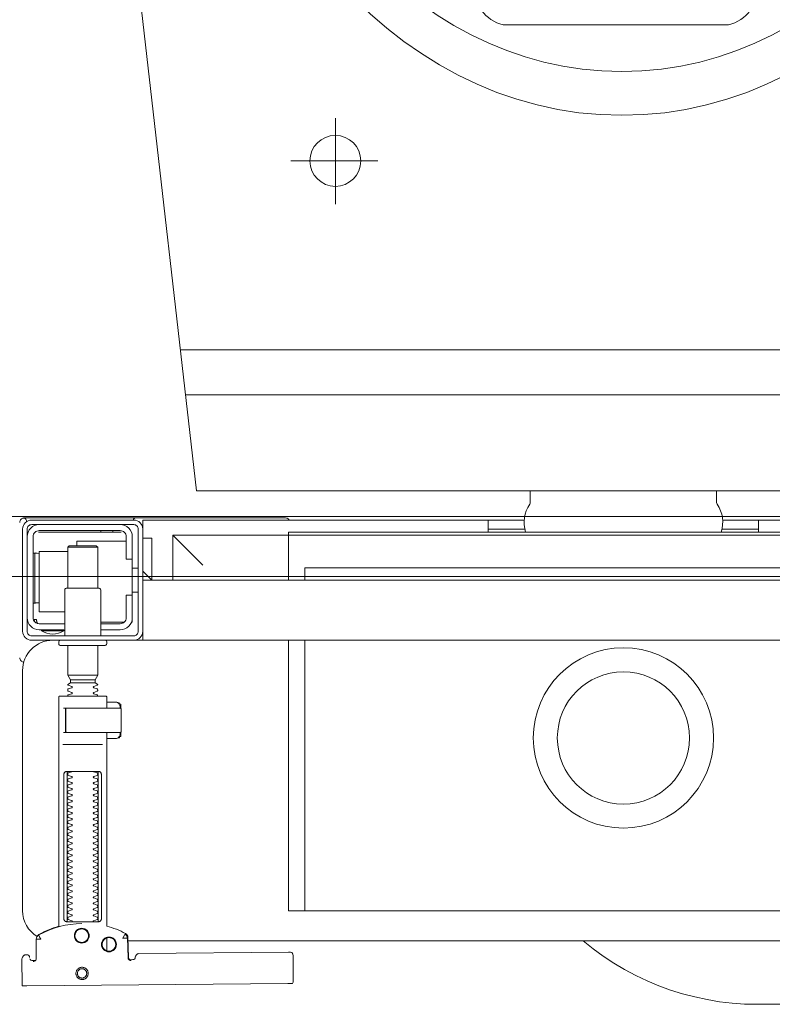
# Model space of a CAD drawing. Header units: millimetres. Extents: x 23192 to 177760, y -399809 to -79279.
# Tile 270 of 656: x 59356 to 59381, y -194637 to -194605. Entities that reach past the tile are written whole.
import ezdxf

# ---------------------------------------------------------------- set-up
doc = ezdxf.new("R2010")
doc.units = ezdxf.units.MM
doc.layers.get('0').update_dxf_attribs({"lineweight": 0})
doc.layers.add('!! 2 ZABUDOWA GK-MDF', color=54, linetype='Continuous', lineweight=13)
doc.layers.add('!! 2_wypos-sanitarne', color=240, linetype='Continuous', lineweight=9)
doc.layers.add('!!_@ wypos sanit nd', color=7, linetype='Continuous', lineweight=0, plot=False)

# ---------------------------------------------------------------- blocks, each defined once
blk = doc.blocks.new('A$C5ec76950')
at = {"lineweight": 0}
for p, q in [((-142.1, 0), (142.1, 0)), ((142.1, 0), (171.53, -257.05)), ((-145.77, -32), (145.77, -32)), ((-147.48, -47), (147.48, -47)), ((95.9, -109.84), (95.9, -95.39)), ((95.9, -109.84), (81.8, -109.84)), ((95.9, -109.84), (110.73, -109.84)), ((95.9, -109.84), (95.9, -124.06)), ((-34.99, -155.14), (40.01, -155.14))]:
    blk.add_line(p, q, dxfattribs=at)
for centre, start, end in [((-32.44, -166.89), 102.2339, 185.8899), ((37.46, -166.89), 354.1101, 77.7661)]:
    blk.add_arc(centre, 12.02, start, end, dxfattribs=at)
blk.add_ellipse((95.9, -109.84), major_axis=(5.99, 5.99), ratio=1, start_param=5.497787, end_param=11.780972, dxfattribs=at)
for major_axis, ratio in [((0, -170), 0.823529), ((0, -155.45), 0.829092)]:
    blk.add_ellipse((0.54, -295), major_axis=major_axis, ratio=ratio, dxfattribs=at)
blk = doc.blocks.new('A$Cff2eaf8b')
for points in [[(-0.18941, 0.08863), (-0.04454, 0.08863), (-0.04035, 0.08853), (-0.03617, 0.08824), (-0.032, 0.08775), (-0.02786, 0.08707), (-0.02376, 0.08619), (-0.0197, 0.08513), (-0.0157, 0.08388), (-0.01176, 0.08244), (-0.00789, 0.08082), (-0.0041, 0.07902), (-0.0004, 0.07705), (0.0032, 0.0749), (0.0067, 0.0726), (0.01009, 0.07012), (0.01337, 0.0675)], [(0.19864, 0.08252), (0.11173, 0.08169)], [(0.20013, 0.08252), (0.20025, 0.07353)], [(0.16386, 0.07389), (0.16409, 0.07384), (0.16425, 0.07378), (0.1644, 0.07368), (0.16452, 0.07356), (0.16463, 0.07342), (0.16471, 0.07326), (0.16476, 0.07309), (0.16478, 0.07292), (0.16496, 0.06636), (0.16497, 0.06624), (0.16498, 0.06614), (0.165, 0.06604), (0.16503, 0.06594), (0.16507, 0.06584), (0.16511, 0.06575), (0.16516, 0.06566), (0.16521, 0.06557), (0.16527, 0.06549), (0.16534, 0.0654), (0.16542, 0.06533), (0.1655, 0.06526), (0.16558, 0.06519), (0.16567, 0.06513), (0.16576, 0.06508), (0.16651, 0.0647), (0.16726, 0.06433), (0.16803, 0.06399), (0.16881, 0.06367), (0.1696, 0.06337), (0.17039, 0.06309), (0.17119, 0.06284), (0.172, 0.0626), (0.172, -0.00186)], [(0.1651, 0.06653), (0.16492, 0.07312), (0.1649, 0.07329), (0.16485, 0.07345), (0.16478, 0.07361), (0.16467, 0.07374), (0.16455, 0.07386), (0.16441, 0.07396), (0.16425, 0.07403), (0.16409, 0.07408), (0.16391, 0.07409)], [(0.19757, 0.07355), (0.19749, 0.07368), (0.19738, 0.0738), (0.19726, 0.0739), (0.19713, 0.07399), (0.19698, 0.07405), (0.19683, 0.07408), (0.19667, 0.07409), (0.19577, 0.07408)], [(0.172, 0.07087), (0.172, 0.06656)], [(0.16493, 0.0675), (-0.16477, 0.0675)], [(0.17483, 0.06014), (0.17483, 0.01214)], [(0.18523, 0.01214), (0.18523, 0.06014)], [(-0.11847, -0.0325), (-0.11847, 0.0575), (0.11153, 0.0575), (0.11153, -0.0325)], [(0.10602, 0.0575), (0.10602, -0.0325)], [(0.16811, -0.00015), (0.16776, -0.00056), (0.16776, -0.00022), (0.16779, -0.00011), (0.16786, -0.00004), (0.16797, 0), (0.1681, 0.00001), (0.16822, 0.00001), (0.16841, 0.00003), (0.16887, 0.00014), (0.172, 0.00014)], [(0.16848, 0.00006), (0.16856, 0.00012), (0.16876, 0.00014)], [(0.18662, 0.00214), (0.17345, 0.00214)], [(0.16732, -0.0019), (0.16732, -0.00074), (0.16736, -0.00062), (0.16746, -0.00054), (0.16767, -0.00049)], [(0.16751, -0.00165), (0.16754, -0.00139), (0.16766, -0.00086)], [(0.17371, -0.00186), (0.18481, -0.00186), (0.18637, -0.00186)], [(0.16767, -0.01124), (0.16755, -0.01122), (0.16746, -0.01119), (0.16737, -0.01112), (0.16732, -0.01098), (0.16732, -0.00983)], [(0.16766, -0.01087), (0.16754, -0.01033), (0.16751, -0.01008)], [(0.172, -0.01186), (0.16887, -0.01186), (0.16841, -0.01176), (0.16831, -0.01174), (0.16819, -0.01174), (0.16806, -0.01173), (0.16794, -0.01172), (0.16783, -0.01166), (0.16776, -0.01151), (0.16776, -0.01117), (0.16811, -0.01157)], [(0.16876, -0.01186), (0.16866, -0.01186), (0.16848, -0.01178)], [(0.18558, -0.00986), (0.18637, -0.00986)], [(0.1759, -0.0183), (0.1841, -0.0183)], [(0.1841, -0.01936), (0.1759, -0.01936)], [(0.185, -0.02092), (0.175, -0.02092)], [(0.19962, -0.02522), (0.19976, -0.02523), (0.19987, -0.02526), (0.20001, -0.0253)], [(-0.16, -0.0355), (-0.16, -0.0325), (0.16, -0.0325), (0.16, -0.0355)], [(0.16, -0.0485), (0.16, -0.0365)], [(0.174, -0.0385), (0.16618, -0.0385)], [(0.167, -0.03806), (0.16693, -0.03815), (0.16687, -0.03825), (0.16681, -0.03837), (0.16675, -0.0385)], [(0.19499, -0.03806), (0.19506, -0.03814), (0.19512, -0.03823), (0.19517, -0.03833), (0.19521, -0.03842), (0.19525, -0.03853), (0.19528, -0.03863), (0.19531, -0.03874), (0.19533, -0.03885), (0.19535, -0.03896), (0.19537, -0.03907), (0.19538, -0.03917), (0.19539, -0.03927), (0.19537, -0.03937), (0.19547, -0.0394), (0.19557, -0.0394), (0.19567, -0.0394), (0.19578, -0.0394), (0.19589, -0.0394), (0.19612, -0.0394), (0.19616, -0.0393), (0.19615, -0.03919), (0.19613, -0.03907), (0.19609, -0.03894), (0.19605, -0.03882), (0.19594, -0.03861)], [(0.1635, -0.0475), (0.1635, -0.04)], [(0.186, -0.042), (0.1945, -0.042), (0.1945, -0.062), (0.185, -0.062)], [(0.19591, -0.04489), (0.19602, -0.04489), (0.19615, -0.04489), (0.19632, -0.04489), (0.1965, -0.04489)], [(0.1615, -0.0485), (0.1635, -0.0485)], [(0.175, -0.0498), (0.175, -0.06346), (0.1755, -0.06396), (0.1845, -0.06396), (0.185, -0.06346), (0.185, -0.0498)], [(0.16, -0.0555), (0.157, -0.0525), (0.16, -0.0525), (-0.16, -0.0525), (-0.157, -0.0525), (-0.16, -0.0555)], [(0.10602, -0.0525), (0.10602, -0.05658), (-0.11847, -0.05658)], [(0.11153, -0.0525), (0.11153, -0.0675), (0.15, -0.0675)], [(0.14, -0.0575), (0.15, -0.0675), (0.15, -0.0525)], [(0.16, -0.0665), (0.157, -0.0665), (0.157, -0.0525)], [(0.1615, -0.0565), (0.1635, -0.0565)], [(0.1965, -0.06151), (0.19632, -0.06151), (0.19615, -0.06151), (0.19602, -0.06151), (0.19591, -0.06151)], [(0.1655, -0.0655), (0.182, -0.0655), (0.182, -0.06396)], [(0.185, -0.06346), (0.175, -0.06346)], [(-0.045, -0.0725), (-0.045, -0.0685)], [(0.045, -0.0685), (0.045, -0.0725)], [(0.16721, -0.0685), (0.19466, -0.0685), (0.19478, -0.0685)], [(0.17, -0.069), (0.17, -0.0685)], [(0.174, -0.069), (0.174, -0.0685)], [(-0.03305, -0.0725), (-0.16, -0.0725), (-0.16, -0.0695)], [(-0.045, -0.0695), (-0.03283, -0.0695)], [(0.03283, -0.0695), (0.045, -0.0695)], [(0.16, -0.0695), (0.16, -0.0725), (0.03305, -0.0725)]]:
    blk.add_lwpolyline(points)
for points in [[(0.16424, 0.07378), (0.16327, 0.07377), (0.16304, 0.07374), (0.16282, 0.07366), (0.16262, 0.07353), (0.16265, 0.07357), (0.16258, 0.07337), (0.16257, 0.07317, -0.157432), (0.16238, 0.07258), (0.1621, 0.07218, -0.241147), (0.16129, 0.07175), (0.1115, 0.07128), (0.11133, 0.07127), (0.11119, 0.07127), (0.11107, 0.07127), (0.11094, 0.07128), (0.11078, 0.0713), (0.11062, 0.07135), (0.11047, 0.07143), (0.11033, 0.07153), (0.11022, 0.07165), (0.11012, 0.07179), (0.11005, 0.07194), (0.11001, 0.0721), (0.10999, 0.07227), (0.10995, 0.08127), (0.11022, 0.08166)], [(0.19647, 0.0744), (0.19626, 0.07438), (0.19604, 0.0743), (0.19585, 0.07417), (0.19566, 0.07396, 0.132231), (0.19551, 0.07346), (0.19546, 0.06691)], [(0.19768, 0.0731, 0.415336), (0.19869, 0.07211)], [(0.19885, 0.07212), (0.19898, 0.07212), (0.19912, 0.07213), (0.19927, 0.07216), (0.1994, 0.07222), (0.19953, 0.07229), (0.19965, 0.07238), (0.19975, 0.07248), (0.20007, 0.07294, 0.158481), (0.20025, 0.07353)], [(0.18031, 0.06175, 0.125713), (0.19466, 0.06556, 0.121439), (0.19519, 0.06605, -0.262119), (0.2, 0.0575), (0.2, -0.0225, -0.414214), (0.19, -0.0325), (0.18751, -0.0325, 0.405519), (0.188, -0.032), (0.188, -0.0313, 0.414214), (0.1875, -0.0308), (0.1725, -0.0308, 0.414214), (0.172, -0.0313), (0.172, -0.032, 0.405519), (0.17249, -0.0325, 0.001664), (0.15993, -0.0325)], [(0.172, -0.00986), (0.172, -0.01366, 0.414214), (0.1722, -0.01386), (0.18462, -0.01386), (0.1878, -0.01386, 0.414214), (0.188, -0.01366), (0.188, 0.06267), (0.18885, 0.06292), (0.18969, 0.06319), (0.19052, 0.0635), (0.19134, 0.06382), (0.19215, 0.06417), (0.19295, 0.06454), (0.19374, 0.06494), (0.19456, 0.06538), (0.19464, 0.06544), (0.19473, 0.0655), (0.19481, 0.06557), (0.19488, 0.06564), (0.19495, 0.06572), (0.19502, 0.06581)], [(0.17647, 0.01114, 0.182836), (0.17636, 0.01123), (0.17515, 0.01163, 0.050055), (0.175, 0.0119), (0.175, 0.01218, 0.050055), (0.17515, 0.01244), (0.17636, 0.01285, 0.719897), (0.17636, 0.01323), (0.17515, 0.01363, 0.050055), (0.175, 0.0139), (0.175, 0.01418, 0.050055), (0.17515, 0.01444), (0.17636, 0.01485, 0.719897), (0.17636, 0.01523), (0.17515, 0.01563, 0.050055), (0.175, 0.0159), (0.175, 0.01618, 0.050055), (0.17515, 0.01644), (0.17636, 0.01685, 0.719897), (0.17636, 0.01723), (0.17515, 0.01763, 0.050055), (0.175, 0.0179), (0.175, 0.01818, 0.050055), (0.17515, 0.01844), (0.17636, 0.01885, 0.719897), (0.17636, 0.01923), (0.17515, 0.01963, 0.050055), (0.175, 0.0199), (0.175, 0.02018, 0.050055), (0.17515, 0.02044), (0.17636, 0.02085, 0.719897), (0.17636, 0.02123), (0.17515, 0.02163, 0.050055), (0.175, 0.0219), (0.175, 0.02218, 0.050055), (0.17515, 0.02244), (0.17636, 0.02285, 0.719897), (0.17636, 0.02323), (0.17515, 0.02363, 0.050055), (0.175, 0.0239), (0.175, 0.02418, 0.050055), (0.17515, 0.02444), (0.17636, 0.02485, 0.719897), (0.17636, 0.02523), (0.17515, 0.02563, 0.050055), (0.175, 0.0259), (0.175, 0.02618, 0.050055), (0.17515, 0.02644), (0.17636, 0.02685, 0.719897), (0.17636, 0.02723), (0.17515, 0.02763, 0.050055), (0.175, 0.0279), (0.175, 0.02818, 0.050055), (0.17515, 0.02844), (0.17636, 0.02885, 0.719897), (0.17636, 0.02923), (0.17515, 0.02963, 0.050055), (0.175, 0.0299), (0.175, 0.03018, 0.050055), (0.17515, 0.03044), (0.17636, 0.03085, 0.719897), (0.17636, 0.03123), (0.17515, 0.03163, 0.050055), (0.175, 0.0319), (0.175, 0.03218, 0.050055), (0.17515, 0.03244), (0.17636, 0.03285, 0.719897), (0.17636, 0.03323), (0.17515, 0.03363, 0.050055), (0.175, 0.0339), (0.175, 0.03418, 0.050055), (0.17515, 0.03444), (0.17636, 0.03485, 0.719897), (0.17636, 0.03523), (0.17515, 0.03563, 0.050055), (0.175, 0.0359), (0.175, 0.03618, 0.050055), (0.17515, 0.03644), (0.17636, 0.03685, 0.719897), (0.17636, 0.03723), (0.17515, 0.03763, 0.050055), (0.175, 0.0379), (0.175, 0.03818, 0.050055), (0.17515, 0.03844), (0.17636, 0.03885, 0.719897), (0.17636, 0.03923), (0.17515, 0.03963, 0.050055), (0.175, 0.0399), (0.175, 0.04018, 0.050055), (0.17515, 0.04044), (0.17636, 0.04085, 0.719897), (0.17636, 0.04123), (0.17515, 0.04163, 0.050055), (0.175, 0.0419), (0.175, 0.04218, 0.050055), (0.17515, 0.04244), (0.17636, 0.04285, 0.719897), (0.17636, 0.04323), (0.17515, 0.04363, 0.050055), (0.175, 0.0439), (0.175, 0.04418, 0.050055), (0.17515, 0.04444), (0.17636, 0.04485, 0.719897), (0.17636, 0.04523), (0.17515, 0.04563, 0.050055), (0.175, 0.0459), (0.175, 0.04618, 0.050055), (0.17515, 0.04644), (0.17636, 0.04685, 0.719897), (0.17636, 0.04723), (0.17515, 0.04763, 0.050055), (0.175, 0.0479), (0.175, 0.04818, 0.050055), (0.17515, 0.04844), (0.17636, 0.04885, 0.719897), (0.17636, 0.04923), (0.17515, 0.04963, 0.050055), (0.175, 0.0499), (0.175, 0.05018, 0.050055), (0.17515, 0.05044), (0.17636, 0.05085, 0.719897), (0.17636, 0.05123), (0.17515, 0.05163, 0.050055), (0.175, 0.0519), (0.175, 0.05218, 0.050055), (0.17515, 0.05244), (0.17636, 0.05285, 0.719897), (0.17636, 0.05323), (0.17515, 0.05363, 0.050055), (0.175, 0.0539), (0.175, 0.05418, 0.050055), (0.17515, 0.05444), (0.17636, 0.05485, 0.719897), (0.17636, 0.05523), (0.17515, 0.05563, 0.050055), (0.175, 0.0559), (0.175, 0.05618, 0.050055), (0.17515, 0.05644), (0.17636, 0.05685, 0.719897), (0.17636, 0.05723), (0.17515, 0.05763, 0.050055), (0.175, 0.0579), (0.175, 0.05818, 0.050055), (0.17515, 0.05844), (0.17636, 0.05885, 0.719897), (0.17636, 0.05923), (0.17515, 0.05963, 0.050055), (0.175, 0.0599), (0.175, 0.06018, 0.050055), (0.17515, 0.06044), (0.17636, 0.06085, 0.474594), (0.17647, 0.06114)], [(0.18353, 0.06114, 0.474594), (0.18364, 0.06085), (0.18485, 0.06044, 0.050055), (0.185, 0.06018), (0.185, 0.0599, 0.050055), (0.18485, 0.05963), (0.18364, 0.05923, 0.719897), (0.18364, 0.05885), (0.18485, 0.05844, 0.050055), (0.185, 0.05818), (0.185, 0.0579, 0.050055), (0.18485, 0.05763), (0.18364, 0.05723, 0.719897), (0.18364, 0.05685), (0.18485, 0.05644, 0.050055), (0.185, 0.05618), (0.185, 0.0559, 0.050055), (0.18485, 0.05563), (0.18364, 0.05523, 0.719897), (0.18364, 0.05485), (0.18485, 0.05444, 0.050055), (0.185, 0.05418), (0.185, 0.0539, 0.050055), (0.18485, 0.05363), (0.18364, 0.05323, 0.719897), (0.18364, 0.05285), (0.18485, 0.05244, 0.050055), (0.185, 0.05218), (0.185, 0.0519, 0.050055), (0.18485, 0.05163), (0.18364, 0.05123, 0.719897), (0.18364, 0.05085), (0.18485, 0.05044, 0.050055), (0.185, 0.05018), (0.185, 0.0499, 0.050055), (0.18485, 0.04963), (0.18364, 0.04923, 0.719897), (0.18364, 0.04885), (0.18485, 0.04844, 0.050055), (0.185, 0.04818), (0.185, 0.0479, 0.050055), (0.18485, 0.04763), (0.18364, 0.04723, 0.719897), (0.18364, 0.04685), (0.18485, 0.04644, 0.050055), (0.185, 0.04618), (0.185, 0.0459, 0.050055), (0.18485, 0.04563), (0.18364, 0.04523, 0.719897), (0.18364, 0.04485), (0.18485, 0.04444, 0.050055), (0.185, 0.04418), (0.185, 0.0439, 0.050055), (0.18485, 0.04363), (0.18364, 0.04323, 0.719897), (0.18364, 0.04285), (0.18485, 0.04244, 0.050055), (0.185, 0.04218), (0.185, 0.0419, 0.050055), (0.18485, 0.04163), (0.18364, 0.04123, 0.719897), (0.18364, 0.04085), (0.18485, 0.04044, 0.050055), (0.185, 0.04018), (0.185, 0.0399, 0.050055), (0.18485, 0.03963), (0.18364, 0.03923, 0.719897), (0.18364, 0.03885), (0.18485, 0.03844, 0.050055), (0.185, 0.03818), (0.185, 0.0379, 0.050055), (0.18485, 0.03763), (0.18364, 0.03723, 0.719897), (0.18364, 0.03685), (0.18485, 0.03644, 0.050055), (0.185, 0.03618), (0.185, 0.0359, 0.050055), (0.18485, 0.03563), (0.18364, 0.03523, 0.719897), (0.18364, 0.03485), (0.18485, 0.03444, 0.050055), (0.185, 0.03418), (0.185, 0.0339, 0.050055), (0.18485, 0.03363), (0.18364, 0.03323, 0.719897), (0.18364, 0.03285), (0.18485, 0.03244, 0.050055), (0.185, 0.03218), (0.185, 0.0319, 0.050055), (0.18485, 0.03163), (0.18364, 0.03123, 0.719897), (0.18364, 0.03085), (0.18485, 0.03044, 0.050055), (0.185, 0.03018), (0.185, 0.0299, 0.050055), (0.18485, 0.02963), (0.18364, 0.02923, 0.719897), (0.18364, 0.02885), (0.18485, 0.02844, 0.050055), (0.185, 0.02818), (0.185, 0.0279, 0.050055), (0.18485, 0.02763), (0.18364, 0.02723, 0.719897), (0.18364, 0.02685), (0.18485, 0.02644, 0.050055), (0.185, 0.02618), (0.185, 0.0259, 0.050055), (0.18485, 0.02563), (0.18364, 0.02523, 0.719897), (0.18364, 0.02485), (0.18485, 0.02444, 0.050055), (0.185, 0.02418), (0.185, 0.0239, 0.050055), (0.18485, 0.02363), (0.18364, 0.02323, 0.719897), (0.18364, 0.02285), (0.18485, 0.02244, 0.050055), (0.185, 0.02218), (0.185, 0.0219, 0.050055), (0.18485, 0.02163), (0.18364, 0.02123, 0.719897), (0.18364, 0.02085), (0.18485, 0.02044, 0.050055), (0.185, 0.02018), (0.185, 0.0199, 0.050055), (0.18485, 0.01963), (0.18364, 0.01923, 0.719897), (0.18364, 0.01885), (0.18485, 0.01844, 0.050055), (0.185, 0.01818), (0.185, 0.0179, 0.050055), (0.18485, 0.01763), (0.18364, 0.01723, 0.719897), (0.18364, 0.01685), (0.18485, 0.01644, 0.050055), (0.185, 0.01618), (0.185, 0.0159, 0.050055), (0.18485, 0.01563), (0.18364, 0.01523, 0.719897), (0.18364, 0.01485), (0.18485, 0.01444, 0.050055), (0.185, 0.01418), (0.185, 0.0139, 0.050055), (0.18485, 0.01363), (0.18364, 0.01323, 0.719897), (0.18364, 0.01285), (0.18485, 0.01244, 0.050055), (0.185, 0.01218), (0.185, 0.0119, 0.050055), (0.18485, 0.01163), (0.18364, 0.01123, 0.182836), (0.18353, 0.01114)], [(0.18575, -0.00966), (0.18575, -0.00207), (0.18572, -0.00196), (0.18564, -0.00189), (0.18554, -0.00186), (0.18565, -0.00188), (0.18573, -0.00194), (0.18577, -0.00204), (0.18577, -0.00966), (0.18574, -0.00977), (0.18566, -0.00984), (0.18547, -0.00986), (0.18558, -0.00981), (0.18563, -0.00966), (0.18563, -0.00206), (0.18557, -0.00191), (0.18547, -0.00186), (0.16743, -0.00186, 0.414214), (0.16723, -0.00206), (0.16723, -0.00966, 0.414214), (0.16743, -0.00986), (0.18547, -0.00986)], [(0.18555, -0.00986, 0.414213), (0.18575, -0.00966), (0.18575, -0.00207), (0.18575, -0.00966), (0.18572, -0.00977), (0.18564, -0.00984), (0.18554, -0.00986)], [(0.175, -0.01382), (0.175, -0.01406, -0.050055), (0.17515, -0.01432), (0.17636, -0.01473, -0.719897), (0.17636, -0.01511), (0.17515, -0.01552, -0.050055), (0.175, -0.01578), (0.175, -0.01606, -0.050055), (0.17515, -0.01632), (0.17636, -0.01673, -0.719897), (0.17636, -0.01711), (0.17515, -0.01752, -0.050055), (0.175, -0.01778), (0.1759, -0.0183), (0.1759, -0.01936), (0.175, -0.02092), (0.175, -0.0308)], [(0.185, -0.01382), (0.185, -0.01406, 0.050055), (0.18485, -0.01432), (0.18364, -0.01473, 0.719897), (0.18364, -0.01511), (0.18485, -0.01552, 0.050055), (0.185, -0.01578), (0.185, -0.01606, 0.050055), (0.18485, -0.01632), (0.18364, -0.01673, 0.719897), (0.18364, -0.01711), (0.18485, -0.01752, 0.050055), (0.185, -0.01778), (0.1841, -0.0183), (0.1841, -0.01936), (0.185, -0.02092), (0.185, -0.0308)], [(0.2001, -0.02534, 0.126559), (0.19961, -0.02525)], [(0.20099, -0.02671, 0.198909), (0.20055, -0.02564, 0.091301), (0.2001, -0.02534)], [(0.16379, -0.0385), (0.1635, -0.0385), (0.1635, -0.04, -0.414214), (0.1675, -0.036), (0.174, -0.036)], [(0.174, -0.034), (0.174, -0.0493, 0.414214), (0.1745, -0.0498), (0.1855, -0.0498, 0.414214), (0.186, -0.0493), (0.186, -0.034)], [(0.19375, -0.03562, 0.119096), (0.19, -0.03454, 0.119096), (0.18625, -0.03562)], [(0.19375, -0.036), (0.19375, -0.03562), (0.18625, -0.03562), (0.18625, -0.036), (0.1945, -0.036, -0.414214), (0.1985, -0.04)], [(0.174, -0.038), (0.1675, -0.038, 0.414214), (0.1655, -0.04), (0.1655, -0.0475), (0.1635, -0.0475), (0.1635, -0.067, 0.414214), (0.1675, -0.071)], [(0.1635, -0.0595), (0.1655, -0.0595), (0.1655, -0.067, 0.414214), (0.1675, -0.069), (0.1945, -0.069, 0.414214), (0.1965, -0.067), (0.1965, -0.04, 0.414214), (0.1945, -0.038), (0.186, -0.038)], [(0.1945, -0.04497), (0.19515, -0.04496), (0.19542, -0.04496), (0.1956, -0.04496), (0.19566, -0.04496, 0.116465), (0.19589, -0.0449), (0.196, -0.04485), (0.196, -0.06155), (0.19589, -0.0615, 0.116465), (0.19566, -0.06144), (0.19542, -0.06144), (0.19515, -0.06144), (0.1945, -0.06143)], [(-0.04, -0.0685), (-0.03255, -0.0685, 0.236962), (-0.03118, -0.07775, -0.154353), (-0.031, -0.07832), (-0.031, -0.08218), (0.031, -0.08218), (0.031, -0.07832, -0.154353), (0.03118, -0.07775, 0.236962), (0.03255, -0.0685), (0.04, -0.0685)], [(0.1945, -0.071, 0.414214), (0.1985, -0.067)], [(0.2001, -0.07306, 0.091301), (0.20055, -0.07276, 0.198909), (0.20099, -0.0717)], [(0.11124, -0.0725), (0.11142, -0.07274), (0.11165, -0.07293), (0.11192, -0.07308), (0.1122, -0.07317), (0.1125, -0.0732), (0.1623, -0.0732, 0.326231), (0.16325, -0.0725)], [(0.1987, -0.07216, 0.000114), (0.1987, -0.07216, 0.517015), (0.20003, -0.07309), (0.19993, -0.07313), (0.19983, -0.07315), (0.19971, -0.07318), (0.19958, -0.07319), (0.19948, -0.07319), (0.19903, -0.07319), (0.19841, -0.07319), (0.19771, -0.07319), (0.16427, -0.07319), (0.16392, -0.07319), (0.16356, -0.07319), (0.16323, -0.07319), (0.16293, -0.07319), (0.16269, -0.07319), (0.16249, -0.07319), (0.16236, -0.07319)]]:
    blk.add_lwpolyline(points, format="xyb")
for points in [[(0.18024, 0.0763), (0.18044, 0.07631), (0.18064, 0.07634), (0.18083, 0.07639), (0.18102, 0.07646), (0.1812, 0.07655), (0.18138, 0.07665), (0.18154, 0.07677), (0.18168, 0.07691), (0.18182, 0.07706), (0.18193, 0.07722), (0.18204, 0.0774), (0.18212, 0.07758), (0.18219, 0.07777), (0.18223, 0.07796), (0.18226, 0.07816), (0.18227, 0.07836), (0.18226, 0.07857), (0.18223, 0.07876), (0.18217, 0.07896), (0.18211, 0.07915), (0.18202, 0.07933), (0.18191, 0.0795), (0.18179, 0.07966), (0.18165, 0.07981), (0.1815, 0.07994), (0.18134, 0.08006), (0.18117, 0.08016), (0.18099, 0.08024), (0.1808, 0.08031), (0.1806, 0.08036), (0.1804, 0.08038), (0.1802, 0.08039), (0.18, 0.08038), (0.1798, 0.08035), (0.17961, 0.0803), (0.17942, 0.08023), (0.17924, 0.08014), (0.17907, 0.08004), (0.17891, 0.07992), (0.17876, 0.07978), (0.17863, 0.07963), (0.17851, 0.07947), (0.17841, 0.07929), (0.17832, 0.07911), (0.17826, 0.07892), (0.17821, 0.07872), (0.17818, 0.07853), (0.17817, 0.07832), (0.17819, 0.07812), (0.17822, 0.07793), (0.17827, 0.07773), (0.17834, 0.07754), (0.17842, 0.07736), (0.17853, 0.07719), (0.17865, 0.07703), (0.17879, 0.07688), (0.17894, 0.07675), (0.1791, 0.07663), (0.17927, 0.07653), (0.17946, 0.07645), (0.17965, 0.07638), (0.17984, 0.07633), (0.18004, 0.07631)], [(0.18023, 0.07679), (0.18038, 0.0768), (0.18053, 0.07682), (0.18068, 0.07686), (0.18082, 0.07691), (0.18096, 0.07698), (0.18109, 0.07706), (0.18121, 0.07715), (0.18132, 0.07725), (0.18143, 0.07737), (0.18151, 0.07749), (0.18159, 0.07762), (0.18166, 0.07776), (0.18171, 0.0779), (0.18174, 0.07805), (0.18176, 0.0782), (0.18177, 0.07835), (0.18176, 0.0785), (0.18174, 0.07866), (0.1817, 0.0788), (0.18164, 0.07895), (0.18158, 0.07908), (0.1815, 0.07921), (0.18141, 0.07933), (0.1813, 0.07944), (0.18119, 0.07955), (0.18107, 0.07964), (0.18093, 0.07971), (0.1808, 0.07978), (0.18065, 0.07983), (0.18051, 0.07986), (0.18036, 0.07988), (0.1802, 0.07989), (0.18005, 0.07988), (0.1799, 0.07986), (0.17975, 0.07982), (0.17961, 0.07976), (0.17947, 0.0797), (0.17935, 0.07962), (0.17922, 0.07953), (0.17911, 0.07942), (0.17901, 0.07931), (0.17892, 0.07919), (0.17884, 0.07906), (0.17878, 0.07892), (0.17873, 0.07877), (0.1787, 0.07863), (0.17867, 0.07848), (0.17867, 0.07832), (0.17868, 0.07817), (0.1787, 0.07802), (0.17874, 0.07787), (0.17879, 0.07773), (0.17886, 0.07759), (0.17894, 0.07746), (0.17903, 0.07734), (0.17913, 0.07723), (0.17925, 0.07713), (0.17937, 0.07704), (0.1795, 0.07696), (0.17964, 0.0769), (0.17978, 0.07685), (0.17993, 0.07682), (0.18008, 0.07679)], [(0.16587, 0.06536), (0.16582, 0.06538), (0.16577, 0.06542), (0.16573, 0.06545), (0.16568, 0.06549), (0.16563, 0.06553), (0.16558, 0.06558), (0.16553, 0.06563), (0.16548, 0.06568), (0.16544, 0.06573), (0.1654, 0.06579), (0.16536, 0.06585), (0.16532, 0.06591), (0.16529, 0.06597), (0.16526, 0.06603), (0.16523, 0.0661), (0.16521, 0.06616), (0.16519, 0.06623), (0.16517, 0.06629), (0.16515, 0.06636), (0.16514, 0.06642), (0.16514, 0.06648), (0.16513, 0.06654), (0.16513, 0.06659), (0.16518, 0.06661), (0.16643, 0.06666), (0.16648, 0.06666), (0.16654, 0.06666), (0.16659, 0.06668), (0.16664, 0.06665), (0.16661, 0.06661), (0.16658, 0.06656), (0.16655, 0.06651), (0.16652, 0.06645), (0.16594, 0.06536)], [(0.18533, 0.06114), (0.18541, 0.06113), (0.1855, 0.06112), (0.18559, 0.06111), (0.18567, 0.06108), (0.18575, 0.06105), (0.18583, 0.06101), (0.18591, 0.06096), (0.18597, 0.0609), (0.18604, 0.06084), (0.18609, 0.06076), (0.18615, 0.06068), (0.18619, 0.06058), (0.18623, 0.06048), (0.18625, 0.06037), (0.18627, 0.06025), (0.18628, 0.06014), (0.18628, 0.01214), (0.18627, 0.01202), (0.18625, 0.01191), (0.18623, 0.0118), (0.18619, 0.01169), (0.18615, 0.0116), (0.18609, 0.01151), (0.18604, 0.01144), (0.18597, 0.01137), (0.18591, 0.01131), (0.18583, 0.01126), (0.18575, 0.01122), (0.18567, 0.01119), (0.18559, 0.01117), (0.1855, 0.01115), (0.18541, 0.01114), (0.18533, 0.01114), (0.17475, 0.01114), (0.17466, 0.01114), (0.17457, 0.01115), (0.17449, 0.01117), (0.1744, 0.01119), (0.17432, 0.01122), (0.17424, 0.01126), (0.17416, 0.01131), (0.17409, 0.01137), (0.17403, 0.01144), (0.17397, 0.01151), (0.17392, 0.0116), (0.17387, 0.01169), (0.17384, 0.0118), (0.17381, 0.01191), (0.17379, 0.01202), (0.17379, 0.01214), (0.17379, 0.06014), (0.17379, 0.06025), (0.17381, 0.06037), (0.17384, 0.06048), (0.17387, 0.06058), (0.17392, 0.06068), (0.17397, 0.06076), (0.17403, 0.06084), (0.17409, 0.0609), (0.17416, 0.06096), (0.17424, 0.06101), (0.17432, 0.06105), (0.1744, 0.06108), (0.17449, 0.06111), (0.17457, 0.06112), (0.17466, 0.06113), (0.17475, 0.06114)], [(-0.11847, -0.0685), (0.11153, -0.0685), (0.11153, -0.0675), (-0.11847, -0.0675)]]:
    blk.add_lwpolyline(points, close=True)
for points in [[(0.19546, 0.0669), (0.19546, 0.0669), (0.19546, 0.0669), (0.19546, 0.06691), (0.19546, 0.06691), (0.19546, 0.06691), (0.19546, 0.06691), (0.19546, 0.06691), (0.19546, 0.06691), (0.19546, 0.06691), (0.19546, 0.06691), (0.19546, 0.06691), (0.19546, 0.06691), (0.19546, 0.06691), (0.19546, 0.06691), (0.19546, 0.06691), (0.19546, 0.06691), (0.19546, 0.06691), (0.19546, 0.06691), (0.19546, 0.06691), (0.19546, 0.0669), (0.19546, 0.0669), (0.19546, 0.0669), (0.19546, 0.0669), (0.19546, 0.0669), (0.19546, 0.0669), (0.19546, 0.0669), (0.19546, 0.0669), (0.19546, 0.0669), (0.19546, 0.0669), (0.19546, 0.0669), (0.19546, 0.0669), (0.19546, 0.0669), (0.19546, 0.0669), (0.19546, 0.0669), (0.19546, 0.0669), (0.19545, 0.0669), (0.19545, 0.06691), (0.19545, 0.06691), (0.19545, 0.06691), (0.19545, 0.06691), (0.19545, 0.06691), (0.19545, 0.06691), (0.19545, 0.06691), (0.19545, 0.06691), (0.19544, 0.06691), (0.19544, 0.06691), (0.19544, 0.0669), (0.19544, 0.0669), (0.19544, 0.0669), (0.19543, 0.0669), (0.19543, 0.0669), (0.19543, 0.0669), (0.19543, 0.0669), (0.19543, 0.0669), (0.19543, 0.0669), (0.19543, 0.0669), (0.19542, 0.0669), (0.19542, 0.0669), (0.19542, 0.0669), (0.19542, 0.0669), (0.19542, 0.0669), (0.19541, 0.0669), (0.19541, 0.0669), (0.19541, 0.0669), (0.19541, 0.0669), (0.19541, 0.0669), (0.1954, 0.0669), (0.1954, 0.0669), (0.1954, 0.0669), (0.19539, 0.0669), (0.19539, 0.0669), (0.19539, 0.0669), (0.19537, 0.06691), (0.19537, 0.06691), (0.19537, 0.06691), (0.19536, 0.06691), (0.19536, 0.06691), (0.19535, 0.06691), (0.19535, 0.06691), (0.19534, 0.06691), (0.19534, 0.06691), (0.19533, 0.06691), (0.19533, 0.06691), (0.19532, 0.06691), (0.19532, 0.06691), (0.19531, 0.06691), (0.19531, 0.06691), (0.1953, 0.06691), (0.19529, 0.06691), (0.19529, 0.06691), (0.19528, 0.06691), (0.19527, 0.06691), (0.19527, 0.06691), (0.19526, 0.06691), (0.19525, 0.06691), (0.19524, 0.06691), (0.19523, 0.06691), (0.19523, 0.06691), (0.19522, 0.06691), (0.19521, 0.06691), (0.1952, 0.06691), (0.19519, 0.06691), (0.19518, 0.06691), (0.19517, 0.06691), (0.19516, 0.06691), (0.19515, 0.06691), (0.19514, 0.06691), (0.19513, 0.06691), (0.19512, 0.06691), (0.19511, 0.06691), (0.1951, 0.06691), (0.19509, 0.06691), (0.19508, 0.06691), (0.19507, 0.06691), (0.19506, 0.06691), (0.19505, 0.06691), (0.19504, 0.06691), (0.19503, 0.06691), (0.19502, 0.06691), (0.19501, 0.06691), (0.19499, 0.06691), (0.19498, 0.06691), (0.19497, 0.06691), (0.19496, 0.06691), (0.19495, 0.06691), (0.19494, 0.06692), (0.19492, 0.06692), (0.19491, 0.06692), (0.1949, 0.06692), (0.19489, 0.06692), (0.19487, 0.06692), (0.19486, 0.06692), (0.19485, 0.06692), (0.19484, 0.06692), (0.19482, 0.06692), (0.19481, 0.06692), (0.19469, 0.06692), (0.19464, 0.06692), (0.19459, 0.06692), (0.19456, 0.06692), (0.19453, 0.06692), (0.19451, 0.06692), (0.19448, 0.06692), (0.19445, 0.06692), (0.19443, 0.06692), (0.1944, 0.06692), (0.19438, 0.06692), (0.19435, 0.06692), (0.19433, 0.06692), (0.1943, 0.06692), (0.19428, 0.06692), (0.19427, 0.06692), (0.19425, 0.06692), (0.19423, 0.06692), (0.19422, 0.06692), (0.19421, 0.06692), (0.19419, 0.06692), (0.19418, 0.06692), (0.19418, 0.06692), (0.19417, 0.06692), (0.19416, 0.06692), (0.19416, 0.06692), (0.19415, 0.06692), (0.19415, 0.06693), (0.19414, 0.06693), (0.19414, 0.06693), (0.19413, 0.06693), (0.19413, 0.06693), (0.19412, 0.06693), (0.19412, 0.06693), (0.19411, 0.06693), (0.19411, 0.06693), (0.19411, 0.06692), (0.1941, 0.06692), (0.1941, 0.06692), (0.1941, 0.06692), (0.19409, 0.06692), (0.19409, 0.06692), (0.19409, 0.06692), (0.19408, 0.06692), (0.19408, 0.06692), (0.19408, 0.06692), (0.19407, 0.06692), (0.19407, 0.06692), (0.19406, 0.06692), (0.19406, 0.06692), (0.19406, 0.06692), (0.19406, 0.06692), (0.19405, 0.06692), (0.19405, 0.06692), (0.19405, 0.06692), (0.19405, 0.06692), (0.19404, 0.06693), (0.19404, 0.06693), (0.19404, 0.06693), (0.19403, 0.06693), (0.19403, 0.06693), (0.19402, 0.06693), (0.19402, 0.06694), (0.19402, 0.06694), (0.19401, 0.06694), (0.19401, 0.06694), (0.19401, 0.06694), (0.194, 0.06694), (0.194, 0.06694), (0.194, 0.06694), (0.194, 0.06694), (0.194, 0.06694), (0.194, 0.06694), (0.19399, 0.06694), (0.19399, 0.06694), (0.19399, 0.06694), (0.19399, 0.06694), (0.19399, 0.06694), (0.19399, 0.06694), (0.19399, 0.06694), (0.19398, 0.06694), (0.19398, 0.06694), (0.19398, 0.06694), (0.19398, 0.06693), (0.19398, 0.06693), (0.19397, 0.06693), (0.19397, 0.06693), (0.19397, 0.06693), (0.19397, 0.06693), (0.19397, 0.06692), (0.19397, 0.06692), (0.19397, 0.06692), (0.19397, 0.06692), (0.19397, 0.06692), (0.19397, 0.06691), (0.19397, 0.06691), (0.19397, 0.06691), (0.19397, 0.06691), (0.19397, 0.0669), (0.19397, 0.0669), (0.19397, 0.0669), (0.19397, 0.0669), (0.19397, 0.0669), (0.19397, 0.06689), (0.19397, 0.06689), (0.19397, 0.06689), (0.19397, 0.06689), (0.19397, 0.06689), (0.19397, 0.06688), (0.19397, 0.06688), (0.19398, 0.06688), (0.19398, 0.06688), (0.19398, 0.06688), (0.19398, 0.06687), (0.19399, 0.06687), (0.19399, 0.06687), (0.19399, 0.06687), (0.194, 0.06686), (0.194, 0.06686), (0.19401, 0.06685), (0.19401, 0.06685), (0.19401, 0.06685), (0.19402, 0.06684), (0.19402, 0.06684), (0.19402, 0.06684), (0.19402, 0.06683), (0.19403, 0.06683), (0.19403, 0.06683), (0.19403, 0.06682), (0.19403, 0.06682), (0.19403, 0.06682), (0.19403, 0.06681), (0.19403, 0.06681), (0.19404, 0.06681), (0.19404, 0.06681), (0.19404, 0.0668), (0.19404, 0.0668), (0.19404, 0.0668), (0.19404, 0.06679), (0.19405, 0.06679), (0.19405, 0.06679), (0.19405, 0.06678), (0.19405, 0.06678), (0.19405, 0.06677), (0.19406, 0.06677), (0.19406, 0.06677), (0.19406, 0.06676), (0.19406, 0.06676), (0.19407, 0.06675), (0.19407, 0.06675), (0.19407, 0.06674), (0.19408, 0.06673), (0.19408, 0.06672), (0.19409, 0.06671), (0.1941, 0.0667), (0.1941, 0.06669), (0.19411, 0.06668), (0.19412, 0.06666), (0.19414, 0.06663), (0.19416, 0.06659), (0.19418, 0.06655), (0.19419, 0.06653), (0.1942, 0.06652), (0.19421, 0.0665), (0.19422, 0.06648), (0.19423, 0.06646), (0.19433, 0.06627), (0.19434, 0.06626), (0.19435, 0.06624), (0.19436, 0.06622), (0.19437, 0.06621), (0.19438, 0.06619), (0.19439, 0.06618), (0.1944, 0.06616), (0.1944, 0.06614), (0.19441, 0.06613), (0.19442, 0.06611), (0.19443, 0.0661), (0.19444, 0.06608), (0.19445, 0.06607), (0.19445, 0.06605), (0.19446, 0.06604), (0.19447, 0.06603), (0.19448, 0.06601), (0.19448, 0.066), (0.19449, 0.06598), (0.1945, 0.06597), (0.19451, 0.06596), (0.19451, 0.06595), (0.19452, 0.06593), (0.19453, 0.06592), (0.19453, 0.06591), (0.19454, 0.0659), (0.19455, 0.06588), (0.19455, 0.06587), (0.19456, 0.06586), (0.19457, 0.06585), (0.19457, 0.06584), (0.19458, 0.06583), (0.19458, 0.06582), (0.19459, 0.06581), (0.19459, 0.0658), (0.1946, 0.06579), (0.1946, 0.06578), (0.19461, 0.06577), (0.19461, 0.06576), (0.19462, 0.06575), (0.19462, 0.06574), (0.19463, 0.06573), (0.19463, 0.06572), (0.19464, 0.06572), (0.19464, 0.06571), (0.19464, 0.0657), (0.19465, 0.06569), (0.19465, 0.06569), (0.19466, 0.06568), (0.19466, 0.06567), (0.19466, 0.06567), (0.19467, 0.06566), (0.19467, 0.06566), (0.19467, 0.06565), (0.19467, 0.06565), (0.19468, 0.06564), (0.19468, 0.06564), (0.19468, 0.06564), (0.19468, 0.06563), (0.19468, 0.06563), (0.19468, 0.06563), (0.19468, 0.06563), (0.19468, 0.06563), (0.19468, 0.06562), (0.19469, 0.06562), (0.19469, 0.06562), (0.19469, 0.06562), (0.19469, 0.06562), (0.19469, 0.06562), (0.19469, 0.06562), (0.19469, 0.06561), (0.19469, 0.06561), (0.19469, 0.06561), (0.19469, 0.06561), (0.19469, 0.06561), (0.19469, 0.06561), (0.19469, 0.06561), (0.19469, 0.06561), (0.19469, 0.06561), (0.19469, 0.06561), (0.19469, 0.06561), (0.19469, 0.06561), (0.19469, 0.06561), (0.19469, 0.06561), (0.19469, 0.06561), (0.19469, 0.06561), (0.19469, 0.0656), (0.19469, 0.0656), (0.19469, 0.0656), (0.19469, 0.0656), (0.19469, 0.0656), (0.19469, 0.0656), (0.19468, 0.0656), (0.19468, 0.0656), (0.19468, 0.0656), (0.19468, 0.0656), (0.19468, 0.0656), (0.19468, 0.0656), (0.19468, 0.0656), (0.19469, 0.0656), (0.19469, 0.0656), (0.19469, 0.0656), (0.19469, 0.0656), (0.19469, 0.0656), (0.19469, 0.0656), (0.19469, 0.0656), (0.19469, 0.0656), (0.19469, 0.0656), (0.19469, 0.0656), (0.19469, 0.0656), (0.19469, 0.0656, 0.269557)], [(0.16, -0.0695), (0.16, -0.0355, -0.414214), (0.163, -0.0325), (0.197, -0.0325, -0.414214), (0.2, -0.0355), (0.2, -0.0695, -0.414214), (0.197, -0.0725), (0.163, -0.0725, -0.414214)], [(0.1985, -0.0355), (0.1985, -0.0695, -0.414214), (0.197, -0.071), (0.163, -0.071, -0.414214), (0.1615, -0.0695), (0.1615, -0.0355, -0.414214), (0.163, -0.034), (0.197, -0.034, -0.414214)]]:
    blk.add_lwpolyline(points, format="xyb", close=True)
for centre, radius in [((0.17128, 0.06872), 0.00247), ((0.17128, 0.06871), 0.00227), ((0.18031, 0.0658), 0.00247), ((0.18031, 0.0658), 0.00227), ((0, 0), 0.03), ((0, 0), 0.022)]:
    blk.add_circle(centre, radius)
for centre, major_axis, ratio, start_param, end_param in [((0.19863, 0.08251), (0.0015, 0.00001), 0.008666, 0.000034, 1.564556), ((0.11145, 0.08128), (-0.0015, -0.00001), 0.008666, 6.276938, 6.283143), ((0.11172, 0.08167), (0.0015, 0.00001), 0.008666, 1.564549, 3.135353), ((0.16326, 0.07477), (0.00001, -0.001), 0.006244, 0, 0.008667), ((0.19846, 0.074), (-0.000892, -0.000453), 0.001081, 6.273741, 6.283185), ((0.19868, 0.07311), (-0.001, -0.00001), 0.00236, 6.276941, 6.283185), ((0.19849, 0.07212), (0.000501, 0.000005), 0.008666, 5.12776, 5.491123), ((0.19868, 0.07311), (0.000013, -0.001), 0.403131, 6.273715, 6.283185), ((0.19883, 0.07312), (0.000018, -0.001), 0.702652, 6.271005, 6.283185), ((0.19875, 0.07351), (0.0015, 0.00002), 0.011557, 6.27692, 6.283202), ((0.17484, 0.06014), (0, 0.001), 0.006244, 0, 1.570796), ((0.18031, 0.06225), (0.000005, -0.0005), 0.006244, 0, 0.008667), ((0.18524, 0.06014), (0, -0.001), 0.006244, 3.141593, 4.712389), ((0.17484, 0.01214), (0, -0.001), 0.006244, 4.712389, 6.283185), ((0.18524, 0.01214), (0, -0.001), 0.006244, 4.712389, 6.283185), ((0.16768, -0.00069), (-0.000013, 0.0002), 0.199357, 6.276703, 6.276744), ((0.16768, -0.01104), (-0.000013, -0.0002), 0.199357, 0.006339, 0.00638)]:
    blk.add_ellipse(centre, major_axis=major_axis, ratio=ratio, start_param=start_param, end_param=end_param)

msp = doc.modelspace()

# ---------------------------------------------------------------- linework, layer by layer
at = {"layer": '!! 2 ZABUDOWA GK-MDF'}
for points in [[(59317.56735, -194621.12813), (59418.56735, -194621.12813)], [(59317.56735, -194623.12813), (59418.56735, -194623.12813)]]:
    msp.add_lwpolyline(points, dxfattribs=at)

# ---------------------------------------------------------------- block references
at = {"layer": '!! 2_wypos-sanitarne', "xscale": 0.1, "yscale": 0.1, "zscale": 0.1, "rotation": 180}
msp.add_blockref('A$C5ec76950', (59375.78963, -194620.27968), dxfattribs=at)
at = {"layer": '!!_@ wypos sanit nd', "xscale": 100, "yscale": 100, "zscale": 100, "rotation": 180}
msp.add_blockref('A$Cff2eaf8b', (59375.78963, -194628.49768), dxfattribs=at)

doc.saveas('drawing.dxf')
